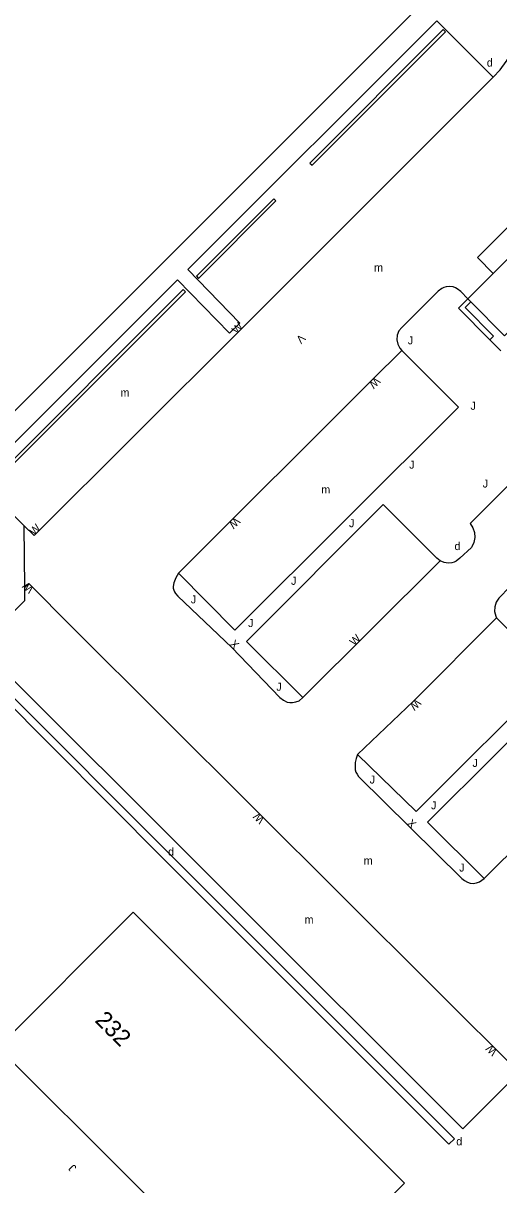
# Model space of a CAD drawing. Extents: x 134999 to 136502, y 457398 to 459002.
# Drawn here: x 136210.6 to 136240.3, y 458272.8 to 458345.4 of the extents above; entities that cross this region are included whole.
import ezdxf

# ---------------------------------------------------------------- set-up
doc = ezdxf.new("R2010")
doc.units = 0
for name, color, linetype in [('RI_DGTB_2', 7, 'Continuous'), ('RI_DGTB_29', 7, 'Continuous'), ('RI_DGTB_3', 7, 'Continuous'), ('RI_DGTB_30', 7, 'Continuous'), ('RI_DGTB_31', 7, 'Continuous'), ('RI_DGTB_35', 7, 'Continuous'), ('RI_DGTB_43', 7, 'Continuous'), ('RI_DGTB_49', 7, 'Continuous'), ('RI_DGTB_53', 7, 'Continuous'), ('RI_DGTB_54', 7, 'Continuous'), ('RI_DGTB_7', 7, 'Continuous')]:
    doc.layers.add(name, color=color, linetype=linetype)

msp = doc.modelspace()

# ---------------------------------------------------------------- linework, layer by layer
at = {"layer": 'RI_DGTB_2'}
for points in [[(136231.813, 458354.815), (136237.31, 458349.31), (136237.43, 458349.43), (136237.85, 458349.03), (136206.685, 458317.857)], [(136239.908, 458329.774), (136241.691, 458331.551)], [(136238.321, 458328.191), (136239.908, 458329.774)], [(136239.705, 458325.625), (136237.731, 458327.601), (136238.321, 458328.191)], [(136240.385, 458324.945), (136239.705, 458325.625)]]:
    msp.add_lwpolyline(points, dxfattribs=at)
at = {"layer": 'RI_DGTB_3'}
msp.add_lwpolyline([(136208.974, 458281.401), (136217.418, 458289.845), (136234.363, 458272.914), (136225.926, 458264.477), (136208.974, 458281.401)], dxfattribs=at)
at = {"layer": 'RI_DGTB_31'}
msp.add_lwpolyline([(136209.311, 458303.918), (136220.011, 458293.176), (136237.481, 458275.688), (136237.139, 458275.347), (136219.34, 458293.165), (136208.969, 458303.577), (136209.311, 458303.918)], dxfattribs=at)
at = {"layer": 'RI_DGTB_49'}
for points in [[(136228.45, 458336.67), (136228.59, 458336.53), (136236.92, 458344.88), (136236.78, 458345.02), (136228.45, 458336.67)], [(136221.37, 458329.6), (136221.51, 458329.46), (136226.34, 458334.3), (136226.2, 458334.44), (136221.37, 458329.6)], [(136208.65, 458316.87), (136208.79, 458316.73), (136220.68, 458328.63), (136220.54, 458328.77), (136208.65, 458316.87)]]:
    msp.add_lwpolyline(points, dxfattribs=at)
at = {"layer": 'RI_DGTB_53'}
msp.add_line((136210.653, 458310.148), (136210.62, 458314), dxfattribs=at)
for points in [[(136239.91, 458342.04), (136240.347, 458342.499), (136240.722, 458343.01), (136241.031, 458343.564), (136241.267, 458344.152), (136241.427, 458344.765), (136241.509, 458345.394), (136241.511, 458346.028), (136241.433, 458346.657), (136241.277, 458347.271), (136241.045, 458347.861), (136240.74, 458348.417), (136240.368, 458348.93), (136240.04, 458349.29), (136235.64, 458353.68), (136233.652, 458355.661)], [(136239.91, 458342.04), (136236.38, 458345.56), (136220.84, 458330.01), (136224.09, 458326.66), (136223.44, 458326.04), (136220.19, 458329.37), (136207.715, 458316.905), (136210.62, 458314)], [(136239.91, 458342.04), (136224.03, 458326.15), (136211.24, 458313.4), (136210.62, 458314)], [(136241.861, 458331.371), (136243.981, 458329.261), (136240.611, 458325.871), (136238.515, 458328.005)], [(136238.321, 458328.191), (136237.891, 458328.651), (136237.666, 458328.816), (136237.543, 458328.883), (136237.411, 458328.931), (136237.192, 458328.964), (136236.971, 458328.941), (136236.832, 458328.895), (136236.701, 458328.829), (136236.461, 458328.661), (136234.19, 458326.402), (136234.018, 458326.178), (136233.916, 458325.914), (136233.891, 458325.633), (136233.946, 458325.356), (136234.076, 458325.105), (136234.201, 458324.961)], [(136234.201, 458324.961), (136237.731, 458321.421), (136223.781, 458307.481), (136220.251, 458311.031)], [(136243.803, 458319.459), (136238.471, 458314.141), (136238.642, 458313.878), (136238.741, 458313.58), (136238.761, 458313.267), (136238.703, 458312.959), (136238.568, 458312.676), (136238.548, 458312.646), (136237.821, 458311.971), (136237.593, 458311.797), (136237.467, 458311.728), (136237.331, 458311.681), (136237.085, 458311.658), (136236.841, 458311.701), (136236.602, 458311.813)], [(136236.602, 458311.813), (136236.391, 458311.971), (136233.031, 458315.331), (136224.491, 458306.771), (136228.011, 458303.261)], [(136220.251, 458311.031), (136220.078, 458310.75), (136219.961, 458310.441), (136219.925, 458310.212), (136219.927, 458310.095), (136219.951, 458309.981), (136219.997, 458309.874), (136220.063, 458309.779), (136220.221, 458309.611), (136223.591, 458306.391), (136226.591, 458303.271), (136226.802, 458303.104), (136227.041, 458302.981), (136227.204, 458302.949), (136227.371, 458302.951), (136227.58, 458302.989), (136227.781, 458303.061), (136228.011, 458303.261)], [(136241.826, 458279.539), (136241.701, 458279.611), (136241.587, 458279.632), (136241.471, 458279.621), (136241.314, 458279.566), (136241.171, 458279.481), (136238.011, 458276.321), (136207.79, 458306.49), (136210.66, 458309.34), (136210.653, 458310.148)], [(136213.62, 458307.67), (136210.899, 458310.403), (136210.653, 458310.148)], [(136240.941, 458310.181), (136240.251, 458309.471), (136240.092, 458309.222), (136240.005, 458308.94), (136239.996, 458308.644), (136240.067, 458308.357), (136240.121, 458308.241)], [(136240.121, 458308.241), (136243.651, 458304.691), (136235.101, 458296.151), (136231.431, 458299.711)], [(136247.911, 458300.481), (136247.771, 458300.574), (136244.331, 458303.981), (136235.801, 458295.471), (136239.351, 458291.961)], [(136231.431, 458299.711), (136231.341, 458299.461), (136231.291, 458299.201), (136231.28, 458298.904), (136231.295, 458298.756), (136231.331, 458298.611), (136231.404, 458298.468), (136231.501, 458298.341), (136237.941, 458291.951), (136238.107, 458291.822), (136238.291, 458291.721), (136238.472, 458291.667), (136238.661, 458291.651), (136238.855, 458291.678), (136239.041, 458291.741), (136239.351, 458291.961)]]:
    msp.add_lwpolyline(points, dxfattribs=at)
at = {"layer": 'RI_DGTB_54'}
for p, q in [((136236.602, 458311.813), (136228.011, 458303.261)), ((136213.62, 458307.67), (136241.826, 458279.539)), ((136247.911, 458300.481), (136239.351, 458291.961))]:
    msp.add_line(p, q, dxfattribs=at)
for points in [[(136220.251, 458311.031), (136232.371, 458323.151), (136234.201, 458324.961)], [(136240.121, 458308.241), (136234.921, 458303.041), (136231.431, 458299.711)]]:
    msp.add_lwpolyline(points, dxfattribs=at)
at = {"layer": 'RI_DGTB_7'}
for points in [[(136243.241, 458335.071), (136238.931, 458330.771), (136238.955, 458330.747)], [(136238.955, 458330.747), (136239.908, 458329.774)], [(136239.705, 458325.625), (136239.931, 458325.851), (136238.151, 458327.641), (136238.515, 458328.005)], [(136238.321, 458328.191), (136238.515, 458328.005)]]:
    msp.add_lwpolyline(points, dxfattribs=at)

# ---------------------------------------------------------------- texts
at = {"layer": 'RI_DGTB_29'}
for rotation, p in [(359.99965, (136239.51, 458342.7)), (359.99973, (136237.491, 458312.482)), (359.99973, (136219.601, 458293.382)), (359.99973, (136237.601, 458275.282))]:
    msp.add_text('d', height=0.5, rotation=rotation, dxfattribs=at).set_placement(p)
at = {"layer": 'RI_DGTB_30'}
for s, height, rotation, p in [('W', 0.5, 45.90921, (136223.884, 458325.956)), ('V', 0.5, 224.99924, (136227.873, 458326.015)), ('W', 0.5, 224.77888, (136232.551, 458323.328)), ('W', 0.5, 224.93019, (136223.8, 458314.568)), ('W', 0.5, 45.18426, (136211.24, 458313.364)), ('W', 0.5, 135.90815, (136211.258, 458310.09)), ('W', 0.5, 44.88623, (136231.233, 458306.466)), ('X', 0.499, 315.08847, (136223.416, 458306.569)), ('W', 0.5, 224.28627, (136235.103, 458303.218)), ('W', 0.5, 135.03848, (136225.667, 458295.675)), ('X', 0.5, 315.21921, (136234.486, 458295.369)), ('W', 0.5, 135.02829, (136240.198, 458281.175))]:
    msp.add_text(s, height=height, rotation=rotation, dxfattribs=at).set_placement(p)
at = {"layer": 'RI_DGTB_31'}
for rotation, p in [(359.99973, (136234.571, 458325.342)), (359.99973, (136238.491, 458321.252)), (359.99973, (136234.661, 458317.572)), (359.99973, (136239.251, 458316.392)), (359.99973, (136230.901, 458313.912)), (359.99973, (136227.281, 458310.312)), (359.99973, (136221.021, 458309.152)), (359.99973, (136224.601, 458307.672)), (359.99973, (136226.361, 458303.692)), (359.99973, (136238.611, 458298.932)), (359.99973, (136232.191, 458297.892)), (359.99973, (136236.021, 458296.282)), (359.99973, (136237.781, 458292.392)), (135.52051, (136213.917, 458273.907))]:
    msp.add_text('J', height=0.5, rotation=rotation, dxfattribs=at).set_placement(p)
at = {"layer": 'RI_DGTB_35'}
msp.add_text('232', height=1.054, rotation=314.9922, dxfattribs=at).set_placement((136214.975, 458283.039))
at = {"layer": 'RI_DGTB_43'}
for p in [(136232.466, 458329.891), (136229.17, 458316.019), (136231.821, 458292.826), (136228.127, 458289.14)]:
    msp.add_text('m', height=0.5, dxfattribs=at).set_placement(p)
msp.add_text('m', height=0.5, rotation=359.99965, dxfattribs=at).set_placement((136216.63, 458322.08))

doc.saveas('drawing.dxf')
